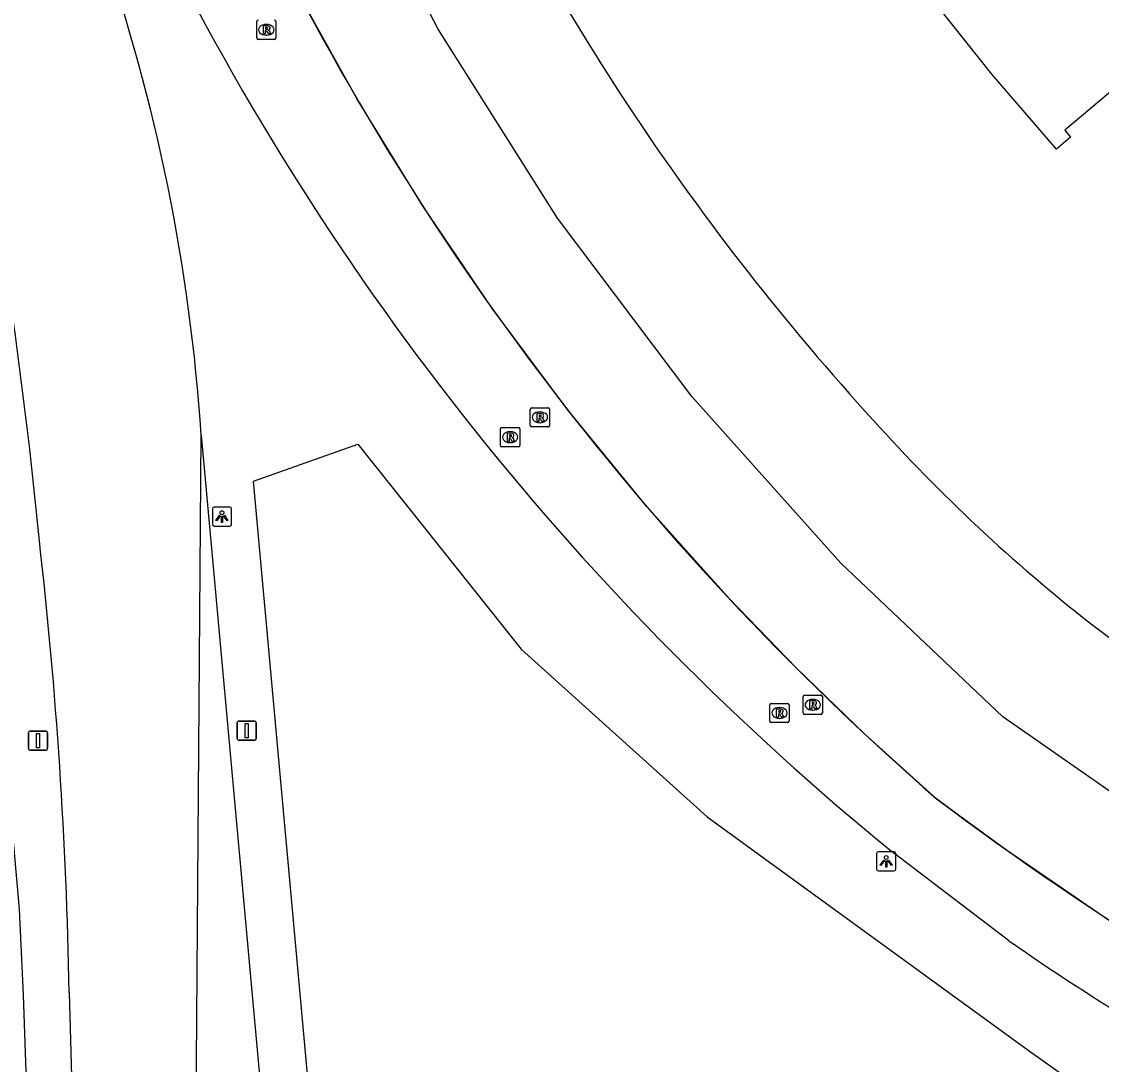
# Model space of a CAD drawing. Extents: x 155018 to 156648, y 383980 to 385733.
# Drawn here: x 156227.3 to 156283.5, y 384594.4 to 384648.6 of the extents above; entities that cross this region are included whole.
import ezdxf

# ---------------------------------------------------------------- set-up
doc = ezdxf.new("R2010")
doc.units = 0
for name, color, linetype in [('IMGEO_Berm_groen', 7, 'Continuous'), ('IMGEO_Lichtpunt', 7, 'Continuous'), ('IMGEO_Lijnafwatering', 7, 'Continuous'), ('IMGEO_Pand', 7, 'Continuous'), ('IMGEO_Rijbaan_lokaal_gesloten', 7, 'Continuous'), ('IMGEO_Rijbaan_regionaal_gesloten', 7, 'Continuous'), ('IMGEO_Rioolput', 7, 'Continuous'), ('IMGEO_Verkeersbordpaal', 7, 'Continuous')]:
    doc.layers.add(name, color=color, linetype=linetype)

msp = doc.modelspace()

# ---------------------------------------------------------------- linework, layer by layer
at = {"layer": 'IMGEO_Berm_groen'}
msp.add_lwpolyline([(156249.508, 384513.685), (156239.401, 384624.711), (156244.827, 384626.622), (156253.316, 384615.96), (156262.991, 384607.245), (156279.801, 384595.032), (156291.224, 384586.909), (156300.645, 384583.186), (156308.665, 384579.708), (156328.582, 384573.06), (156356.505, 384565.783), (156380.988, 384563.978)], dxfattribs=at)
at = {"layer": 'IMGEO_Lichtpunt'}
for p, q in [((156237.255, 384623.266), (156237.255, 384622.459)), ((156237.255, 384623.266), (156237.255, 384622.459)), ((156238.157, 384623.361), (156237.349, 384623.361)), ((156238.157, 384623.361), (156237.349, 384623.361)), ((156238.251, 384622.459), (156238.251, 384623.266)), ((156238.251, 384622.459), (156238.251, 384623.266)), ((156237.349, 384622.365), (156238.157, 384622.365)), ((156237.349, 384622.365), (156238.157, 384622.365)), ((156271.801, 384605.338), (156271.801, 384604.531)), ((156271.801, 384605.338), (156271.801, 384604.531)), ((156272.703, 384605.433), (156271.895, 384605.433)), ((156272.703, 384605.433), (156271.895, 384605.433)), ((156272.797, 384604.531), (156272.797, 384605.338)), ((156272.797, 384604.531), (156272.797, 384605.338)), ((156271.895, 384604.437), (156272.703, 384604.437)), ((156271.895, 384604.437), (156272.703, 384604.437))]:
    msp.add_line(p, q, dxfattribs=at)
for points in [[(156237.629, 384622.93), (156237.668, 384622.902), (156237.48, 384622.64), (156237.442, 384622.667), (156237.629, 384622.93)], [(156237.731, 384622.882), (156237.778, 384622.882), (156237.778, 384622.56), (156237.731, 384622.56), (156237.731, 384622.882)], [(156237.841, 384622.902), (156237.879, 384622.929), (156238.066, 384622.667), (156238.027, 384622.639), (156237.841, 384622.902)], [(156272.175, 384605.002), (156272.214, 384604.974), (156272.026, 384604.712), (156271.988, 384604.739), (156272.175, 384605.002)], [(156272.277, 384604.954), (156272.324, 384604.954), (156272.324, 384604.632), (156272.277, 384604.632), (156272.277, 384604.954)], [(156272.387, 384604.974), (156272.425, 384605.001), (156272.612, 384604.739), (156272.573, 384604.711), (156272.387, 384604.974)]]:
    msp.add_lwpolyline(points, dxfattribs=at)
for centre in [(156237.754, 384623.064), (156272.3, 384605.136)]:
    msp.add_circle(centre, 0.0994, dxfattribs=at)
for centre, start, end in [((156237.349, 384623.266), 90, 180), ((156237.349, 384623.266), 90, 180), ((156238.157, 384623.266), 0, 90), ((156238.157, 384623.266), 0, 90), ((156237.349, 384622.459), 180, 270), ((156237.349, 384622.459), 180, 270), ((156238.157, 384622.459), 270, 0), ((156238.157, 384622.459), 270, 360), ((156271.895, 384605.338), 90, 180), ((156271.895, 384605.338), 90, 180), ((156272.703, 384605.338), 0, 90), ((156272.703, 384605.338), 0, 90), ((156271.895, 384604.531), 180, 270), ((156271.895, 384604.531), 180, 270), ((156272.703, 384604.531), 270, 0), ((156272.703, 384604.531), 270, 360)]:
    msp.add_arc(centre, 0.0946, start, end, dxfattribs=at)
at = {"layer": 'IMGEO_Lijnafwatering'}
for points in [[(156251.823, 384633.664), (156248.18, 384639.042), (156244.78, 384644.578), (156241.632, 384650.26)], [(156264.144, 384618.581), (156259.813, 384623.423), (156255.704, 384628.454), (156251.823, 384633.664)], [(156278.555, 384605.515), (156277.335, 384606.395), (156276.124, 384607.288), (156274.921, 384608.191), (156271.21, 384611.53), (156267.616, 384614.995), (156264.144, 384618.581)], [(156295.047, 384595.15), (156289.413, 384598.384), (156283.913, 384601.841), (156278.555, 384605.515)]]:
    msp.add_lwpolyline(points, dxfattribs=at)
at = {"layer": 'IMGEO_Pand'}
msp.add_lwpolyline([(156324.328, 384678.866), (156281.592, 384642.953), (156281.888, 384642.599), (156281.151, 384641.975), (156277.789, 384645.865), (156275.024, 384649.357), (156273.541, 384651.364), (156271.279, 384654.656), (156269.894, 384656.789), (156267.589, 384660.641), (156265.365, 384664.808)], dxfattribs=at)
at = {"layer": 'IMGEO_Rijbaan_lokaal_gesloten'}
for points in [[(156301.39, 384591.902), (156307.542, 384595.034), (156297.414, 384600.145), (156287.673, 384605.959), (156278.369, 384612.449), (156269.935, 384620.441), (156262.195, 384629.106), (156255.201, 384638.385), (156249.003, 384648.212), (156243.643, 384658.521), (156241.948, 384661.961), (156240.333, 384665.439), (156238.8, 384668.954), (156237.365, 384672.463), (156236.011, 384676.004), (156234.74, 384679.575), (156226.074, 384706.301), (156223.759, 384713.208), (156218.652, 384726.412), (156213.156, 384739.459), (156207.274, 384752.336), (156204.643, 384757.76)], [(156227.989, 384581.973), (156227.424, 384597.985), (156227.215, 384602.454), (156224.321, 384634.974), (156222.871, 384646.034), (156222.545, 384648.014)], [(156236.677, 384627.09), (156247.016, 384513.485), (156247.276, 384509.833), (156247.885, 384500), (156248.247, 384493.028)], [(156278.663, 384600.812), (156272.677, 384605.38)]]:
    msp.add_lwpolyline(points, dxfattribs=at)
for centre, radius, start, end in [((156370.192, 384717.778), 133.412, 205.04827, 222.37457), ((156370.151, 384717.75), 145.162, 205.12256, 229.00262), ((156363.849, 384717.537), 144.539, 206.26121, 230.89268), ((156338.304, 384687.828), 89.67, 221.96988, 231.89938), ((156372.541, 384736.233), 148.916, 233.02501, 254.32348), ((156374.368, 384740.138), 165.227, 232.99517, 243.78862), ((156360.011, 384718.264), 142.872, 235.29329, 241.96615)]:
    msp.add_arc(centre, radius, start, end, dxfattribs=at)
at = {"layer": 'IMGEO_Rijbaan_regionaal_gesloten'}
for points in [[(156236.337, 384582.816), (156236.677, 384627.09)], [(156229.806, 384598.107), (156230.25, 384581.95)]]:
    msp.add_lwpolyline(points, dxfattribs=at)
for centre, radius, start, end in [((156138.559, 384620.486), 98.34, 3.85079, 19.1183), ((155975.947, 384597.48), 253.46, 5.46045, 11.4419), ((155985.002, 384593.762), 244.843, 1.01675, 6.52819)]:
    msp.add_arc(centre, radius, start, end, dxfattribs=at)
at = {"layer": 'IMGEO_Rioolput'}
for p, q in [((156239.559, 384647.754), (156239.559, 384648.606)), ((156240.047, 384648.46), (156240.072, 384648.46)), ((156240.56, 384648.606), (156240.56, 384647.754)), ((156240.07, 384647.9), (156240.045, 384647.9)), ((156240.486, 384647.68), (156239.634, 384647.68)), ((156253.79, 384627.6), (156253.79, 384628.452)), ((156253.865, 384628.526), (156254.717, 384628.526)), ((156254.278, 384628.306), (156254.303, 384628.306)), ((156254.791, 384628.452), (156254.791, 384627.6)), ((156252.317, 384627.494), (156253.169, 384627.494)), ((156254.717, 384627.526), (156253.865, 384627.526)), ((156254.301, 384627.746), (156254.276, 384627.746)), ((156252.242, 384626.568), (156252.242, 384627.42)), ((156252.73, 384627.274), (156252.755, 384627.274)), ((156253.243, 384627.42), (156253.243, 384626.568)), ((156253.169, 384626.494), (156252.317, 384626.494)), ((156252.753, 384626.714), (156252.728, 384626.714)), ((156267.979, 384612.65), (156267.979, 384613.502)), ((156268.054, 384613.576), (156268.906, 384613.576)), ((156268.98, 384613.502), (156268.98, 384612.65)), ((156266.247, 384612.224), (156266.247, 384613.076)), ((156266.322, 384613.15), (156267.174, 384613.15)), ((156266.735, 384612.93), (156266.76, 384612.93)), ((156267.248, 384613.076), (156267.248, 384612.224)), ((156268.467, 384613.356), (156268.492, 384613.356)), ((156266.758, 384612.37), (156266.733, 384612.37)), ((156268.906, 384612.576), (156268.054, 384612.576)), ((156268.49, 384612.796), (156268.465, 384612.796)), ((156267.174, 384612.15), (156266.322, 384612.15))]:
    msp.add_line(p, q, dxfattribs=at)
for points in [[(156239.559, 384647.754), (156239.559, 384648.606)], [(156240.148, 384648.378), (156239.896, 384648.38), (156239.896, 384647.98)], [(156240.074, 384648.299), (156240.02, 384648.299), (156240.02, 384648.218)], [(156240.56, 384648.606), (156240.56, 384647.754)], [(156239.896, 384647.98), (156240.02, 384647.98), (156240.02, 384648.142), (156240.031, 384648.142)], [(156240.02, 384648.218), (156240.072, 384648.218)], [(156240.078, 384648.113), (156240.149, 384647.98), (156240.289, 384647.98), (156240.224, 384648.106)], [(156240.486, 384647.68), (156239.634, 384647.68)], [(156253.79, 384627.6), (156253.79, 384628.452)], [(156253.865, 384628.526), (156254.717, 384628.526)], [(156254.379, 384628.224), (156254.127, 384628.226), (156254.127, 384627.826)], [(156254.305, 384628.145), (156254.251, 384628.145), (156254.251, 384628.064)], [(156254.251, 384628.064), (156254.303, 384628.064)], [(156254.791, 384628.452), (156254.791, 384627.6)], [(156252.317, 384627.494), (156253.169, 384627.494)], [(156254.717, 384627.526), (156253.865, 384627.526)], [(156254.127, 384627.826), (156254.251, 384627.826), (156254.251, 384627.988), (156254.262, 384627.988)], [(156254.309, 384627.959), (156254.38, 384627.826), (156254.52, 384627.826), (156254.455, 384627.952)], [(156252.242, 384626.568), (156252.242, 384627.42)], [(156252.831, 384627.192), (156252.579, 384627.194), (156252.579, 384626.794)], [(156252.579, 384626.794), (156252.703, 384626.794), (156252.703, 384626.956), (156252.714, 384626.956)], [(156252.757, 384627.113), (156252.703, 384627.113), (156252.703, 384627.032)], [(156252.703, 384627.032), (156252.755, 384627.032)], [(156252.761, 384626.927), (156252.832, 384626.794), (156252.972, 384626.794), (156252.907, 384626.92)], [(156253.243, 384627.42), (156253.243, 384626.568)], [(156253.169, 384626.494), (156252.317, 384626.494)], [(156267.979, 384612.65), (156267.979, 384613.502)], [(156268.054, 384613.576), (156268.906, 384613.576)], [(156268.98, 384613.502), (156268.98, 384612.65)], [(156266.247, 384612.224), (156266.247, 384613.076)], [(156266.322, 384613.15), (156267.174, 384613.15)], [(156267.248, 384613.076), (156267.248, 384612.224)], [(156268.568, 384613.274), (156268.316, 384613.276), (156268.316, 384612.876)], [(156268.316, 384612.876), (156268.44, 384612.876), (156268.44, 384613.038), (156268.451, 384613.038)], [(156268.494, 384613.195), (156268.44, 384613.195), (156268.44, 384613.114)], [(156268.44, 384613.114), (156268.492, 384613.114)], [(156268.498, 384613.009), (156268.569, 384612.876), (156268.709, 384612.876), (156268.644, 384613.002)], [(156266.836, 384612.848), (156266.584, 384612.85), (156266.584, 384612.45)], [(156266.584, 384612.45), (156266.708, 384612.45), (156266.708, 384612.612), (156266.719, 384612.612)], [(156266.762, 384612.769), (156266.708, 384612.769), (156266.708, 384612.688)], [(156266.708, 384612.688), (156266.76, 384612.688)], [(156266.766, 384612.583), (156266.837, 384612.45), (156266.977, 384612.45), (156266.912, 384612.576)], [(156268.906, 384612.576), (156268.054, 384612.576)], [(156267.174, 384612.15), (156266.322, 384612.15)]]:
    msp.add_lwpolyline(points, dxfattribs=at)
for centre, radius, start, end in [((156239.636, 384648.604), 0.0765, 91.552, 178.448), ((156239.636, 384648.604), 0.0765, 91.552, 178.448), ((156240.08, 384648.203), 0.0964, 77.0061, 93.1865), ((156240.094, 384648.26), 0.0378, 276.6634, 79.6772), ((156240.147, 384648.268), 0.109, 350.3612, 89.416), ((156240.484, 384648.604), 0.0765, 1.552, 88.448), ((156240.484, 384648.604), 0.0765, 1.552, 88.448), ((156239.636, 384647.756), 0.0765, 181.552, 268.448), ((156239.636, 384647.756), 0.0765, 181.552, 268.448), ((156240.03, 384648.089), 0.0533, 26.0293, 88.6989), ((156240.056, 384648.407), 0.19, 274.7715, 282.9687), ((156240.145, 384648.268), 0.112, 277.5842, 350.9817), ((156240.129, 384648.053), 0.108, 29.5134, 73.7905), ((156240.484, 384647.756), 0.0765, 271.552, 358.448), ((156240.484, 384647.756), 0.0765, 271.552, 358.448), ((156253.867, 384628.45), 0.0765, 91.552, 178.448), ((156253.867, 384628.45), 0.0765, 91.552, 178.448), ((156254.287, 384628.253), 0.19, 274.7715, 282.9687), ((156254.311, 384628.049), 0.0964, 77.0061, 93.1865), ((156254.325, 384628.106), 0.0378, 276.6634, 79.6772), ((156254.378, 384628.114), 0.109, 350.3612, 89.416), ((156254.376, 384628.114), 0.112, 277.5842, 350.9817), ((156254.715, 384628.45), 0.0765, 1.552, 88.448), ((156254.715, 384628.45), 0.0765, 1.552, 88.448), ((156252.319, 384627.418), 0.0765, 91.552, 178.448), ((156252.319, 384627.418), 0.0765, 91.552, 178.448), ((156253.167, 384627.418), 0.0765, 1.552, 88.448), ((156253.167, 384627.418), 0.0765, 1.552, 88.448), ((156253.867, 384627.602), 0.0765, 181.552, 268.448), ((156253.867, 384627.602), 0.0765, 181.552, 268.448), ((156254.261, 384627.935), 0.0533, 26.0293, 88.6989), ((156254.36, 384627.899), 0.108, 29.5134, 73.7905), ((156254.715, 384627.602), 0.0765, 271.552, 358.448), ((156254.715, 384627.602), 0.0765, 271.552, 358.448), ((156252.713, 384626.903), 0.0533, 26.0293, 88.6989), ((156252.739, 384627.221), 0.19, 274.7715, 282.9687), ((156252.763, 384627.017), 0.0964, 77.0061, 93.1865), ((156252.777, 384627.074), 0.0378, 276.6634, 79.6772), ((156252.83, 384627.082), 0.109, 350.3612, 89.416), ((156252.828, 384627.082), 0.112, 277.5842, 350.9817), ((156252.812, 384626.867), 0.108, 29.5134, 73.7905), ((156252.319, 384626.57), 0.0765, 181.552, 268.448), ((156252.319, 384626.57), 0.0765, 181.552, 268.448), ((156253.167, 384626.57), 0.0765, 271.552, 358.448), ((156253.167, 384626.57), 0.0765, 271.552, 358.448), ((156268.056, 384613.5), 0.0765, 91.552, 178.448), ((156268.056, 384613.5), 0.0765, 91.552, 178.448), ((156268.904, 384613.5), 0.0765, 1.552, 88.448), ((156268.904, 384613.5), 0.0765, 1.552, 88.448), ((156266.324, 384613.074), 0.0765, 91.552, 178.448), ((156266.324, 384613.074), 0.0765, 91.552, 178.448), ((156267.172, 384613.074), 0.0765, 1.552, 88.448), ((156267.172, 384613.074), 0.0765, 1.552, 88.448), ((156268.45, 384612.985), 0.0533, 26.0293, 88.6989), ((156268.476, 384613.303), 0.19, 274.7715, 282.9687), ((156268.5, 384613.099), 0.0964, 77.0061, 93.1865), ((156268.514, 384613.156), 0.0378, 276.6634, 79.6772), ((156268.567, 384613.164), 0.109, 350.3612, 89.416), ((156268.565, 384613.164), 0.112, 277.5842, 350.9817), ((156268.549, 384612.949), 0.108, 29.5134, 73.7905), ((156266.718, 384612.559), 0.0533, 26.0293, 88.6989), ((156266.744, 384612.877), 0.19, 274.7715, 282.9687), ((156266.768, 384612.673), 0.0964, 77.0061, 93.1865), ((156266.782, 384612.73), 0.0378, 276.6634, 79.6772), ((156266.835, 384612.738), 0.109, 350.3612, 89.416), ((156266.833, 384612.738), 0.112, 277.5842, 350.9817), ((156266.817, 384612.523), 0.108, 29.5134, 73.7905), ((156268.056, 384612.652), 0.0765, 181.552, 268.448), ((156268.056, 384612.652), 0.0765, 181.552, 268.448), ((156268.904, 384612.652), 0.0765, 271.552, 358.448), ((156268.904, 384612.652), 0.0765, 271.552, 358.448), ((156266.324, 384612.226), 0.0765, 181.552, 268.448), ((156266.324, 384612.226), 0.0765, 181.552, 268.448), ((156267.172, 384612.226), 0.0765, 271.552, 358.448), ((156267.172, 384612.226), 0.0765, 271.552, 358.448)]:
    msp.add_arc(centre, radius, start, end, dxfattribs=at)
for centre, major_axis, ratio, start_param, end_param in [((156240.046, 384648.18), (-0.387, 0.002), 0.722429, 4.712389, 7.853982), ((156240.071, 384648.18), (-0.39, 0.002), 0.717154, 1.570796, 4.712389), ((156254.277, 384628.026), (-0.387, 0.002), 0.722429, 4.712389, 7.853982), ((156254.302, 384628.026), (-0.39, 0.002), 0.717154, 1.570796, 4.712389), ((156252.729, 384626.994), (-0.387, 0.002), 0.722429, 4.712389, 7.853982), ((156252.754, 384626.994), (-0.39, 0.002), 0.717154, 1.570796, 4.712389), ((156266.734, 384612.65), (-0.387, 0.002), 0.722429, 4.712389, 7.853982), ((156266.759, 384612.65), (-0.39, 0.002), 0.717154, 1.570796, 4.712389), ((156268.466, 384613.076), (-0.387, 0.002), 0.722429, 4.712389, 7.853982), ((156268.491, 384613.076), (-0.39, 0.002), 0.717154, 1.570796, 4.712389)]:
    msp.add_ellipse(centre, major_axis=major_axis, ratio=ratio, start_param=start_param, end_param=end_param, dxfattribs=at)
at = {"layer": 'IMGEO_Verkeersbordpaal'}
for p, q in [((156238.543, 384611.33), (156238.543, 384612.13)), ((156238.543, 384612.13), (156238.543, 384611.33)), ((156238.643, 384612.23), (156239.433, 384612.23)), ((156239.433, 384612.23), (156238.643, 384612.23)), ((156239.533, 384612.13), (156239.533, 384611.33)), ((156239.533, 384611.33), (156239.533, 384612.13)), ((156227.691, 384610.812), (156227.691, 384611.612)), ((156227.691, 384611.612), (156227.691, 384610.812)), ((156227.791, 384611.712), (156228.581, 384611.712)), ((156228.581, 384611.712), (156227.791, 384611.712)), ((156228.681, 384611.612), (156228.681, 384610.812)), ((156228.681, 384610.812), (156228.681, 384611.612)), ((156239.433, 384611.23), (156238.643, 384611.23)), ((156238.643, 384611.23), (156239.433, 384611.23)), ((156228.581, 384610.712), (156227.791, 384610.712)), ((156227.791, 384610.712), (156228.581, 384610.712))]:
    msp.add_line(p, q, dxfattribs=at)
for points in [[(156238.963, 384612.105), (156239.113, 384612.105), (156239.113, 384611.355), (156238.963, 384611.355), (156238.963, 384612.105)], [(156228.111, 384611.587), (156228.261, 384611.587), (156228.261, 384610.837), (156228.111, 384610.837), (156228.111, 384611.587)]]:
    msp.add_lwpolyline(points, dxfattribs=at)
for centre, start, end in [((156238.643, 384612.13), 90, 180), ((156238.643, 384612.13), 90, 180), ((156239.433, 384612.13), 0, 90), ((156239.433, 384612.13), 360, 90), ((156227.791, 384611.612), 90, 180), ((156227.791, 384611.612), 90, 180), ((156228.581, 384611.612), 0, 90), ((156228.581, 384611.612), 360, 90), ((156238.643, 384611.33), 180, 270), ((156238.643, 384611.33), 180, 270), ((156239.433, 384611.33), 270, 0), ((156239.433, 384611.33), 270, 0), ((156227.791, 384610.812), 180, 270), ((156227.791, 384610.812), 180, 270), ((156228.581, 384610.812), 270, 0), ((156228.581, 384610.812), 270, 0)]:
    msp.add_arc(centre, 0.1, start, end, dxfattribs=at)

doc.saveas('drawing.dxf')
